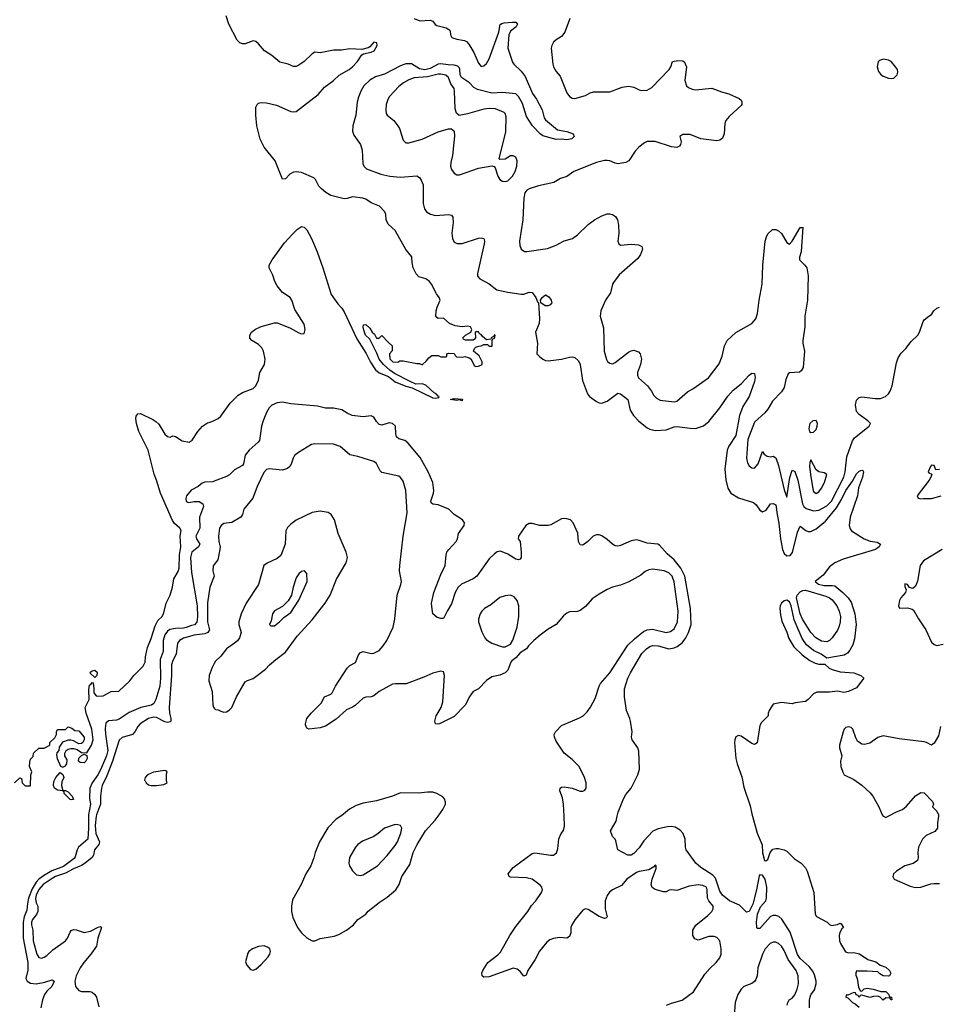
# Model space of a CAD drawing. Header units: inches. Extents: x 1603819 to 1745079, y 385938 to 533966.
# Tile 365 of 561: x 1668548 to 1675408, y 458597 to 465942. Entities that reach past the tile are written whole.
import ezdxf

# ---------------------------------------------------------------- set-up
doc = ezdxf.new("R2010")
doc.units = ezdxf.units.IN
doc.header["$MEASUREMENT"] = 0
for name, color, linetype in [('B6465', 7, 'Continuous'), ('B6466', 7, 'Continuous'), ('B6475', 7, 'Continuous'), ('B6476', 7, 'Continuous')]:
    doc.layers.add(name, color=color, linetype=linetype)

msp = doc.modelspace()

# ---------------------------------------------------------------- linework, layer by layer
at = {"layer": 'B6465', "color": 5}
for points, elevation in [([(1669062, 460000), (1669062.7, 459910), (1669056.1, 459830), (1668987.8, 459770), (1668977, 459750), (1668962.8, 459697.2), (1668954.4, 459685.6), (1668874.7, 459625.3), (1668787.7, 459592.3), (1668724.9, 459555.1), (1668690.8, 459530), (1668671.8, 459508.2), (1668641.4, 459458.6), (1668614.7, 459390), (1668605.8, 459350), (1668601.7, 459298.3), (1668582.2, 459250), (1668573.7, 459210), (1668574.3, 459090), (1668609.8, 458910), (1668608.2, 458851.8), (1668594.5, 458790), (1668603.9, 458770), (1668630, 458755), (1668670, 458750.1), (1668737, 458763), (1668790, 458779.6), (1668806, 458770), (1668789, 458730), (1668750, 458695.6), (1668732.3, 458670), (1668718.3, 458630), (1668707.2, 458570)], 260), ([(1669119.9, 460000), (1669111.7, 459930), (1669116.3, 459870), (1669143.6, 459810), (1669137.5, 459790), (1669107.3, 459750), (1669099, 459710), (1669088.4, 459691.6), (1669037.4, 459650), (1669008.6, 459631.4), (1668950, 459608.8), (1668890, 459574.4), (1668815.6, 459550), (1668790, 459536.5), (1668722.8, 459490), (1668690, 459453.2), (1668670, 459412.2), (1668665.4, 459385.4), (1668670, 459354.9), (1668684.6, 459330), (1668684.3, 459290), (1668673.2, 459266.8), (1668643.1, 459230), (1668635.3, 459210), (1668635.8, 459190), (1668646.6, 459150), (1668648.7, 459071.3), (1668676, 458970), (1668690, 458946.7), (1668710, 458942), (1668730, 458947.7), (1668750, 458961.3), (1668796.1, 459003.9), (1668890, 459070.2), (1668905, 459090), (1668924, 459136), (1668932.9, 459147.1), (1668950, 459154.3), (1668970, 459152.4), (1669030, 459131.6), (1669077, 459143), (1669132.5, 459172.5), (1669150, 459176.5), (1669158.7, 459170), (1669131.9, 459090), (1669120.2, 459030), (1669079.7, 458970), (1669027.6, 458910), (1669000.6, 458870), (1668970.3, 458810.3), (1668960.2, 458770), (1668965.7, 458730), (1668990, 458700.4), (1669010, 458692.2), (1669072.4, 458692.4), (1669090, 458687.3), (1669110, 458671), (1669120.7, 458650), (1669138, 458578)], 280)]:
    msp.add_lwpolyline(points, dxfattribs=dict(at, elevation=elevation))
at = {"layer": 'B6466', "color": 5}
for points, elevation in [([(1668510, 460248), (1668550, 460286), (1668562, 460282), (1668566, 460250), (1668590, 460226), (1668630, 460226), (1668632, 460310), (1668638, 460330), (1668622, 460370), (1668623.6, 460403.6), (1668630, 460426), (1668650, 460446), (1668652, 460470), (1668690, 460508), (1668731.1, 460508.9), (1668774, 460530), (1668774, 460550), (1668810, 460586), (1668822, 460610), (1668822, 460630), (1668830, 460646), (1668890, 460648), (1668910, 460666), (1668936.4, 460656.4), (1668960.4, 460640.4), (1668990, 460638), (1669029.3, 460589.3), (1669029.3, 460570), (1669019.5, 460550), (1669010, 460542.4), (1668990, 460539.3), (1668950, 460563), (1668930, 460566.4), (1668910, 460566.4), (1668866.8, 460553.2), (1668843.7, 460516.3), (1668841.2, 460490), (1668826.6, 460473.4), (1668822.5, 460457.5), (1668827, 460430), (1668852.7, 460372.7), (1668870, 460366), (1668890, 460376), (1668900.5, 460390), (1668901.6, 460421.6), (1668885.5, 460450), (1668884, 460470), (1668894, 460490), (1668910, 460499.6), (1668930, 460505.1), (1668950, 460504.5), (1668976.6, 460496.6), (1669010, 460475.1), (1669050, 460473.2), (1669083.6, 460530), (1669095.5, 460570), (1669086.2, 460650), (1669043.6, 460770), (1669035.5, 460810), (1669066, 460870), (1669063, 460943), (1669070, 460979), (1669078, 460982), (1669090, 460998), (1669095.3, 460995.3), (1669102, 460950), (1669100.4, 460920.4), (1669118, 460898), (1669130, 460895.3), (1669170, 460899), (1669230, 460929.3), (1669287.1, 460932.9), (1669370, 461009), (1669398.8, 461050), (1669470, 461119.3), (1669485.5, 461150), (1669486, 461190), (1669501.8, 461258.2), (1669530, 461325.6), (1669558.4, 461421.6), (1669579.5, 461460.5), (1669610.6, 461490), (1669623.4, 461516.6), (1669642, 461590), (1669670.6, 461650), (1669687.7, 461710), (1669698.4, 461770), (1669730, 461826.6), (1669736.9, 461850), (1669741.2, 461950), (1669750.1, 462010), (1669745.5, 462090), (1669751.9, 462131.9), (1669742.6, 462150), (1669703.5, 462183.5), (1669687.4, 462207.4), (1669599.7, 462410), (1669570, 462508), (1669551.9, 462551.9), (1669505.8, 462730), (1669436.3, 462870), (1669419.3, 462930), (1669414, 462966), (1669416.4, 462983.6), (1669430, 463002.7), (1669450, 463004.5), (1669540.3, 462960.3), (1669564.9, 462944.9), (1669585.2, 462925.2), (1669630, 462849.5), (1669650, 462834), (1669670, 462828.7), (1669690, 462839), (1669710, 462832.7), (1669761.2, 462801.2), (1669812, 462790), (1669834.8, 462805.2), (1669878, 462870), (1669911.3, 462910), (1669950, 462934), (1669970, 462939), (1670000, 462953)], 240), ([(1670000, 462499), (1669990, 462495.1), (1669930, 462492), (1669910, 462483.5), (1669880.4, 462459.6), (1669826.5, 462433.5), (1669793.7, 462390), (1669788.8, 462370), (1669790, 462348), (1669810, 462340.3), (1669850, 462349.1), (1669886.8, 462346.8), (1669914.4, 462330), (1669919.6, 462310), (1669888.9, 462230), (1669891.4, 462150), (1669862.2, 462090), (1669867.7, 462070), (1669891.6, 462030), (1669881.1, 462010), (1669832.4, 461970), (1669821.3, 461930), (1669830, 461819.1), (1669871.8, 461570), (1669873.7, 461486.3), (1669870, 461446.6), (1669852.5, 461427.5), (1669830, 461423.4), (1669790, 461406.9), (1669770, 461402.2), (1669710, 461400.9), (1669667.8, 461392.2), (1669650, 461380.6), (1669630, 461352.9), (1669617.5, 461310), (1669618.3, 461230), (1669597.4, 461170), (1669598.1, 461030), (1669594.1, 460970), (1669564.4, 460870), (1669550, 460840.8), (1669531.3, 460828.7), (1669453.1, 460810), (1669365.1, 460774.9), (1669290, 460722.9), (1669270, 460716.5), (1669210, 460712.7), (1669190, 460694.7), (1669185.3, 460654.7), (1669187.4, 460612.6), (1669205.8, 460490), (1669195.4, 460450), (1669150, 460346.3), (1669130.9, 460310), (1669088.3, 460250), (1669072, 460210), (1669067.8, 460132.2), (1669076.1, 460090), (1669061.9, 460010), (1669062, 460000)], 260), ([(1670000, 461877.7), (1669992.5, 461867.5), (1669990.2, 461830), (1669999.7, 461790), (1669965.7, 461710), (1669949.1, 461590.9), (1669949.7, 461450), (1669964.2, 461390), (1669950.6, 461370), (1669930, 461360.9), (1669850, 461350.3), (1669770, 461327.4), (1669740.2, 461310), (1669725.3, 461290), (1669715, 461210), (1669690, 461161.7), (1669681.4, 461130), (1669680.1, 461050), (1669662.9, 460810), (1669664.6, 460770), (1669675.8, 460730), (1669675.9, 460710), (1669670, 460703.9), (1669650, 460699), (1669630, 460704.8), (1669570, 460736.9), (1669550, 460739.9), (1669510.3, 460730), (1669447.5, 460690), (1669429.4, 460670), (1669408.4, 460630), (1669389.1, 460610.9), (1669312.9, 460587.1), (1669290, 460567.4), (1669241.5, 460410), (1669198.7, 460301.3), (1669162.6, 460230), (1669157.8, 460210), (1669150.6, 460150), (1669150.8, 460090), (1669121.1, 460010), (1669119.9, 460000)], 280), ([(1670000, 461138.4), (1669983.8, 461110), (1669962.6, 461050), (1669958.6, 461010), (1669983.2, 460930), (1669988.2, 460830), (1669993, 460813), (1670000, 460806.5)], 320)]:
    msp.add_lwpolyline(points, dxfattribs=dict(at, elevation=elevation))
for points, elevation in [([(1669110, 461088), (1669090, 461082), (1669072, 461070), (1669110, 461034), (1669127.3, 461052.7), (1669128, 461070)], 240), ([(1669030, 460398), (1669000.4, 460400.4), (1668988, 460410), (1668990, 460432), (1669010, 460452), (1669030, 460462), (1669050, 460454), (1669051.3, 460430), (1669042, 460410)], 240), ([(1668870.8, 460190.8), (1668889.2, 460190.8), (1668910, 460182), (1668939.1, 460150), (1668950, 460126), (1668938, 460122), (1668925.8, 460125.8), (1668879, 460170), (1668879, 460179), (1668869.2, 460189.2), (1668830, 460194), (1668807, 460210), (1668801.6, 460230), (1668802, 460258), (1668817.6, 460290), (1668850, 460326), (1668870, 460311.3), (1668877.1, 460290), (1668862.5, 460257.5), (1668859.5, 460230)], 240), ([(1669630, 460342), (1669547.7, 460327.7), (1669502.4, 460310), (1669484.9, 460290), (1669480.4, 460270), (1669483.4, 460263.4), (1669490.6, 460250), (1669510, 460234.9), (1669530, 460228.7), (1669570, 460228.7), (1669623.2, 460236.8), (1669648, 460250), (1669644, 460264), (1669644, 460316), (1669648, 460330), (1669638, 460338)], 320)]:
    msp.add_lwpolyline(points, close=True, dxfattribs=dict(at, elevation=elevation))
at = {"layer": 'B6475', "color": 5}
for points, elevation in [([(1670943.7, 460000), (1670910, 459977.6), (1670847, 459913), (1670785.7, 459810), (1670752.4, 459730), (1670743.1, 459690), (1670719.5, 459630), (1670683.8, 459570), (1670648.7, 459491.3), (1670583.1, 459376.9), (1670575.3, 459330), (1670576.4, 459290), (1670584.7, 459244.7), (1670619.5, 459170), (1670649.3, 459129.3), (1670690, 459093.6), (1670730, 459071.5), (1670750, 459071.7), (1670790, 459087), (1670895.1, 459104.9), (1670930, 459118.7), (1670987, 459150), (1671038.4, 459190), (1671071.1, 459228.9), (1671130, 459270.4), (1671148.8, 459291.2), (1671230, 459356), (1671290, 459395.6), (1671353.5, 459450), (1671378.8, 459490), (1671399.8, 459550), (1671459, 459641), (1671484.1, 459730), (1671513.5, 459790), (1671574.4, 459890), (1671647.4, 459970), (1671669, 460000)], 320), ([(1673374, 458590), (1673410, 458604.9), (1673490, 458627.2), (1673575.6, 458690), (1673658.2, 458821.8), (1673695.4, 458864.6), (1673744.7, 458910), (1673770, 458943), (1673781.1, 458970), (1673782.3, 459010), (1673770.9, 459070), (1673750, 459095.5), (1673730, 459103.8), (1673690, 459103.8), (1673610, 459076.4), (1673584.2, 459084.2), (1673570.8, 459110.8), (1673569.8, 459150), (1673591.8, 459188.2), (1673681.3, 459258.7), (1673710.9, 459290), (1673720.7, 459310), (1673720.3, 459330), (1673688.7, 459368.7), (1673679.4, 459390), (1673677.7, 459450), (1673670.6, 459470.6), (1673644.4, 459484.4), (1673609.1, 459489.1), (1673541.4, 459478.6), (1673450, 459447.1), (1673410, 459449.8), (1673392.5, 459447.5), (1673370, 459436.9), (1673350, 459436), (1673290, 459453.7), (1673267.2, 459467.2), (1673258.7, 459490), (1673266, 459530), (1673295.6, 459610), (1673295.3, 459630), (1673290, 459634), (1673278.7, 459621.3), (1673240.4, 459599.6), (1673170, 459588.3), (1673150, 459579.9), (1673077.2, 459530), (1673036.8, 459483.2), (1672970, 459451.9), (1672947.5, 459432.5), (1672930, 459409.8), (1672915.9, 459370), (1672914.7, 459310), (1672930.2, 459250), (1672920, 459240), (1672910, 459236.8), (1672870, 459251.3), (1672790, 459303.8), (1672770, 459308.5), (1672750, 459299.7), (1672692.7, 459230), (1672668, 459190), (1672659.6, 459170), (1672659.1, 459130), (1672650, 459103.6), (1672630, 459089.8), (1672574.7, 459094.7), (1672530, 459087.8), (1672503, 459077), (1672480, 459060), (1672425.5, 458994.5), (1672394.7, 458930), (1672338.9, 458850), (1672325.8, 458814.2), (1672310, 458807), (1672281, 458841), (1672258.4, 458858.4), (1672230, 458865.7), (1672050, 458801), (1672010, 458799), (1671999, 458810), (1671995.3, 458830), (1672002, 458850), (1672039.3, 458910), (1672115.2, 458964.8), (1672134.5, 458985.5), (1672203.9, 459110), (1672250, 459178), (1672338.8, 459290), (1672366.9, 459333.1), (1672399.8, 459370), (1672439.7, 459430), (1672448.2, 459450), (1672444.2, 459470), (1672430, 459485.6), (1672370, 459529.8), (1672330, 459539.3), (1672210, 459546.3), (1672199, 459550), (1672192, 459570), (1672230, 459618.3), (1672370, 459723), (1672390, 459726), (1672510, 459708.8), (1672530, 459710.5), (1672553, 459727), (1672563.6, 459756.4), (1672570, 459831), (1672587.8, 459870), (1672606, 459894), (1672613.6, 459926.4), (1672609.6, 460000)], 280), ([(1674440.9, 458570), (1674439.6, 458630), (1674444, 458650), (1674450, 458666.8), (1674476.3, 458703.7), (1674489, 458750), (1674489.1, 458770), (1674477.1, 458817.1), (1674464.9, 458844.9), (1674438.4, 458878.4), (1674370, 458939.7), (1674350, 458969.7), (1674296.3, 459136.3), (1674232.7, 459232.7), (1674211.5, 459251.5), (1674190, 459258.7), (1674170, 459259.7), (1674148.8, 459251.2), (1674070, 459163.7), (1674050, 459162), (1674046.6, 459170), (1674043.6, 459210), (1674053, 459270), (1674075.1, 459324.9), (1674113.2, 459370), (1674118.4, 459390), (1674122.8, 459470), (1674110, 459531.5), (1674090, 459561.4), (1674070, 459563.6), (1674064.2, 459555.8), (1674045.2, 459450), (1674016.4, 459343.6), (1673990, 459289.3), (1673970, 459283.7), (1673916.9, 459336.9), (1673843.5, 459370), (1673790, 459411.1), (1673770, 459441.3), (1673739, 459539), (1673719.5, 459559.5), (1673630, 459618.7), (1673591.1, 459651.1), (1673519.6, 459750), (1673514.3, 459770), (1673512.2, 459827.8), (1673498.7, 459870), (1673475.7, 459895.7), (1673437.8, 459917.8), (1673410, 459923.5), (1673379.9, 459920.1), (1673310, 459906.6), (1673270.2, 459889.8), (1673204.5, 459815.5), (1673170, 459763.7), (1673130, 459722.7), (1673110, 459709.3), (1673086, 459710), (1673009.3, 459749.3), (1672995.5, 459815.5), (1672989.3, 459830), (1672969.4, 459850), (1672955.1, 459890), (1672997.6, 459962.4), (1673005.7, 460000)], 260), ([(1674014.9, 460000), (1674050, 459874.8), (1674086.1, 459786.1), (1674090, 459726), (1674105.4, 459670), (1674113.8, 459666.2), (1674130, 459676.3), (1674147.6, 459730), (1674166, 459754), (1674190, 459760.4), (1674210, 459759.5), (1674250, 459750.4), (1674270, 459739.1), (1674324.9, 459684.9), (1674378, 459650), (1674410, 459614), (1674422.4, 459590), (1674472.4, 459430), (1674482, 459270), (1674491.6, 459251.6), (1674570.9, 459210.9), (1674590, 459192), (1674605.4, 459185.4), (1674650, 459192), (1674670, 459202), (1674676.9, 459196.9), (1674694, 459170), (1674681, 459159), (1674667.1, 459132.9), (1674662, 459110), (1674664.9, 459070), (1674670.6, 459050), (1674708.1, 458988.1), (1674730, 458982), (1674770, 458984.4), (1674812.4, 458972.4), (1674876, 458930), (1674934.2, 458914.2), (1674967.9, 458887.9), (1675010, 458874.8), (1675036.3, 458850), (1675046.8, 458830), (1675036, 458810), (1675030, 458807.8), (1674989.7, 458809.7), (1674964.4, 458824.4), (1674950, 458839.3), (1674870, 458844.5), (1674803.1, 458843.1), (1674792.7, 458847.3), (1674785.4, 458834.6), (1674785.4, 458814.6), (1674796, 458790), (1674804.7, 458724.7), (1674818, 458698), (1674830, 458694), (1674848.4, 458711.6), (1674870, 458718), (1674914, 458710), (1674971.6, 458691.6), (1675010, 458691.3), (1675032, 458670), (1675034, 458654), (1675052, 458650), (1675054, 458630), (1675046, 458630), (1675042, 458642), (1675010, 458646), (1674988.4, 458628.4), (1674966, 458650), (1674950, 458658), (1674916.4, 458656.4), (1674890, 458648.7), (1674830, 458666), (1674818, 458662), (1674810, 458648), (1674802, 458662), (1674787.3, 458667.3), (1674782, 458682), (1674770, 458686), (1674726, 458666), (1674714, 458666), (1674712, 458650), (1674725.8, 458645.8), (1674761, 458610), (1674780.7, 458600.7), (1674810, 458576)], 260), ([(1674992, 460000), (1675010, 459990.8), (1675027.7, 460000)], 280), ([(1675401.3, 460000), (1675394, 459950), (1675394.8, 459910), (1675374.9, 459885.1), (1675310, 459855.1), (1675283, 459830), (1675254, 459770), (1675247.3, 459730), (1675250.8, 459690), (1675246, 459670), (1675212.7, 459647.3), (1675150, 459629.2), (1675090, 459589.2), (1675066.8, 459570), (1675061, 459550), (1675072, 459530), (1675190, 459477.3), (1675230, 459468), (1675270, 459470.7), (1675344.8, 459495.2), (1675370, 459499.1), (1675410, 459499.3)], 280), ([(1674273.3, 458590), (1674278, 458610), (1674289.6, 458630), (1674310, 458643.7), (1674330, 458667), (1674349.1, 458710), (1674358.6, 458750), (1674355.9, 458810), (1674339.4, 458850), (1674280.3, 458930), (1674250, 458998.2), (1674230, 459029.8), (1674210, 459049.8), (1674190, 459060.5), (1674170, 459061.1), (1674147, 459050), (1674109.2, 459010), (1674089, 458970), (1674053.6, 458870), (1674049.1, 458810), (1674039, 458781), (1674030, 458768), (1674010, 458752.6), (1673950, 458730.7), (1673929.4, 458710), (1673905.6, 458670), (1673884.5, 458610), (1673878, 458510)], 280)]:
    msp.add_lwpolyline(points, dxfattribs=dict(at, elevation=elevation))
for points, elevation in [([(1671350, 459937.8), (1671270.6, 459910), (1671223.1, 459870), (1671190, 459849.7), (1671104.9, 459815.1), (1671070.5, 459790), (1671054, 459770), (1671008.1, 459691.9), (1671004.2, 459650), (1671008.8, 459630), (1671032, 459592), (1671062, 459562), (1671090, 459557.4), (1671110, 459562.7), (1671216.4, 459630), (1671290, 459707.9), (1671350, 459782.7), (1671367.8, 459810), (1671392.5, 459872.5), (1671398.3, 459910), (1671389.7, 459929.7), (1671370, 459936.8)], 340), ([(1670373, 459033), (1670330, 459027.3), (1670284.9, 459010), (1670258.4, 458990), (1670250, 458978), (1670234, 458914), (1670242.8, 458890), (1670270, 458856), (1670290, 458851), (1670310, 458858.8), (1670350, 458894.8), (1670401.2, 458950), (1670414, 458970), (1670419, 458990), (1670413.2, 459010), (1670400.9, 459020.9)], 320)]:
    msp.add_lwpolyline(points, close=True, dxfattribs=dict(at, elevation=elevation))
at = {"layer": 'B6476', "color": 5}
for points, elevation in [([(1670000, 462953), (1670030, 462967), (1670050, 462983.7), (1670119.6, 463080.4), (1670178.9, 463141.1), (1670210, 463160.7), (1670290, 463191.5), (1670310.2, 463210), (1670330, 463254), (1670340.2, 463310), (1670373.4, 463370), (1670378.6, 463410), (1670366.2, 463470), (1670353.5, 463493.5), (1670330, 463518.9), (1670279.3, 463550), (1670265.7, 463565.7), (1670265.5, 463590), (1670277.7, 463610), (1670306.7, 463633.3), (1670350, 463653.6), (1670450, 463681.7), (1670470, 463680.5), (1670563.9, 463643.9), (1670630, 463605.1), (1670650, 463598), (1670670, 463602), (1670678, 463630), (1670670.4, 463670.4), (1670599.8, 463779.8), (1670578.8, 463850), (1670566.8, 463870), (1670510, 463908.2), (1670470, 463957.1), (1670451.6, 463990), (1670436.7, 464036.7), (1670408.2, 464090), (1670410.3, 464110), (1670432.9, 464150), (1670523, 464277), (1670580.8, 464339.2), (1670621.2, 464378.8), (1670650, 464399.6), (1670670, 464395.1), (1670690, 464374.2), (1670725.9, 464310), (1670767.7, 464210), (1670810.8, 464090.8), (1670872.9, 463892.9), (1670921.3, 463821.3), (1670951.2, 463791.2), (1670970, 463763.5), (1671062.5, 463562.5), (1671133.2, 463453.2), (1671166.3, 463386.3), (1671202.4, 463330), (1671230, 463306.9), (1671300.5, 463280.5), (1671350, 463241.7), (1671429, 463209), (1671476, 463196), (1671630, 463121.8), (1671650, 463118.9), (1671676, 463124), (1671678, 463130), (1671670, 463132.7), (1671655.8, 463150), (1671639.6, 463159.6), (1671577, 463217), (1671550, 463224.7), (1671503.6, 463223.6), (1671462.3, 463242.3), (1671344, 463304), (1671308.3, 463328.3), (1671261.3, 463370), (1671230, 463410.6), (1671213.5, 463453.5), (1671159.4, 463559.4), (1671127.9, 463590), (1671114.8, 463625.2), (1671111.3, 463648.7), (1671114, 463666), (1671130, 463668), (1671160.4, 463640.4), (1671178, 463610), (1671195.3, 463595.3), (1671210, 463566), (1671230, 463566), (1671250, 463586), (1671296.4, 463536.4), (1671328, 463510), (1671327.3, 463472.7), (1671308, 463450), (1671308.4, 463411.6), (1671331.1, 463388.9), (1671370, 463388), (1671383.6, 463396.4), (1671410, 463398), (1671510, 463378), (1671530, 463378), (1671550, 463368), (1671583.6, 463396.4), (1671599.6, 463420.4), (1671623.6, 463436.4), (1671670, 463438), (1671690, 463428), (1671730, 463426), (1671734, 463430), (1671734, 463450), (1671750, 463455.3), (1671790, 463452.3), (1671796.4, 463436.4), (1671808, 463428), (1671850, 463424), (1671870, 463429), (1671900.2, 463420.2), (1671912.5, 463412.5), (1671940.2, 463360.2), (1671950, 463355.3), (1671970, 463357.2), (1671998, 463370), (1671997.3, 463390), (1671975.3, 463435.3), (1671934, 463470), (1671942, 463490), (1671950, 463498), (1671972.7, 463507.3), (1671991.6, 463508.4), (1672010, 463518), (1672038, 463518), (1672050, 463506), (1672072.7, 463507.3), (1672074, 463550), (1672078, 463562), (1672090, 463566), (1672092.7, 463572.7), (1672094, 463590), (1672090, 463592), (1672082, 463578), (1672066, 463570), (1672062, 463558), (1672030, 463554), (1671999.6, 463579.6), (1671990, 463594), (1671978, 463598), (1671970, 463614), (1671950, 463614), (1671946, 463610), (1671948, 463570), (1671940.4, 463559.6), (1671930, 463552), (1671872.7, 463552.7), (1671858, 463558), (1671854, 463570), (1671874, 463590), (1671914, 463610), (1671922, 463630), (1671911, 463651), (1671890, 463654.8), (1671849.5, 463650.5), (1671798, 463658), (1671755.3, 463675.3), (1671710, 463715.5), (1671670, 463712), (1671659.6, 463719.6), (1671651.6, 463731.6), (1671656.3, 463770), (1671661.6, 463798.4), (1671684.7, 463850), (1671678, 463870), (1671656.8, 463896.8), (1671620.7, 463970), (1671604.9, 463990), (1671577.3, 464010), (1671524.9, 464024.9), (1671505.7, 464045.7), (1671483.6, 464090), (1671475.8, 464130), (1671473.7, 464173.7), (1671428.9, 464228.9), (1671350.2, 464370), (1671296, 464416), (1671282.6, 464450), (1671280.5, 464490), (1671273.4, 464510), (1671231.5, 464551.5), (1671170, 464576.5), (1671130, 464603.2), (1671108.3, 464611.7), (1671030, 464621.3), (1670990, 464608.5), (1670970, 464607), (1670870, 464631.3), (1670832.1, 464652.1), (1670799.4, 464679.4), (1670781, 464701), (1670754, 464750), (1670741.3, 464761.3), (1670650, 464801.3), (1670610, 464807.7), (1670590, 464804), (1670564.2, 464790), (1670530, 464754.4), (1670510, 464753.4), (1670454, 464890), (1670373.2, 464990), (1670341, 465050), (1670318.2, 465150), (1670310.1, 465230), (1670310.2, 465289.8), (1670318.7, 465310), (1670330, 465319.7), (1670350, 465325.4), (1670390, 465321.5), (1670463.5, 465303.5), (1670570, 465257.6), (1670590, 465254), (1670610, 465258.4), (1670775.5, 465384.5), (1670821.3, 465438.7), (1670890, 465488.2), (1670932, 465528), (1671005.5, 465570), (1671030, 465589.7), (1671068, 465630), (1671100.3, 465679.7), (1671112.1, 465687.9), (1671170, 465699), (1671192, 465710), (1671214, 465750), (1671211.3, 465770), (1671190, 465774), (1671160.2, 465739.8), (1671147.9, 465732.1), (1671101.2, 465718.8), (1671010, 465723.7), (1670950, 465715.6), (1670890, 465713.8), (1670790, 465695.8), (1670750, 465699.5), (1670730, 465688.7), (1670670.5, 465629.5), (1670630, 465602), (1670610, 465594), (1670590, 465593.8), (1670550, 465610.3), (1670490, 465624.6), (1670430, 465676), (1670373.4, 465710), (1670330, 465763), (1670310, 465780.5), (1670290, 465784.9), (1670230, 465763), (1670210, 465762.4), (1670190, 465768.5), (1670170, 465788.4), (1670109.4, 465910), (1670089.2, 465970.8)], 240), ([(1671491.3, 465951.3), (1671533.9, 465933.9), (1671610, 465937.6), (1671630, 465930.6), (1671647.2, 465907.2), (1671659.5, 465899.5), (1671730, 465880.3), (1671750.7, 465870), (1671758.5, 465858.5), (1671762.6, 465830), (1671772.7, 465810), (1671810, 465796), (1671866.6, 465786.6), (1671880.3, 465780.3), (1671899, 465759), (1671936.6, 465696.6), (1671970, 465617.1), (1671990, 465592), (1672010, 465597.3), (1672030, 465614.3), (1672049.8, 465650), (1672122, 465850), (1672133.7, 465906.3), (1672145.6, 465914.4), (1672162.2, 465917.8), (1672223.8, 465923.8), (1672250, 465922.8), (1672262.8, 465910), (1672250.7, 465890), (1672210, 465856.2), (1672197.7, 465830), (1672190.3, 465730), (1672225.1, 465625.1), (1672233.4, 465610), (1672290, 465557.4), (1672319.4, 465519.4), (1672372.5, 465392.5), (1672402.4, 465350), (1672446.4, 465270), (1672460.4, 465210), (1672470, 465194), (1672561.3, 465121.3), (1672630, 465108.9), (1672676.3, 465090), (1672684, 465070), (1672666.6, 465053.4), (1672630, 465046.6), (1672590, 465051.2), (1672550, 465048), (1672450, 465075.1), (1672430, 465089.5), (1672373.6, 465150), (1672330, 465220.7), (1672298.2, 465318.2), (1672269, 465369), (1672250, 465388.3), (1672150, 465398.9), (1672070, 465395), (1671962.2, 465422.2), (1671937.3, 465437.3), (1671904.3, 465470), (1671843.5, 465510), (1671833.7, 465530), (1671832.3, 465572.3), (1671826.7, 465586.7), (1671816.2, 465596.2), (1671790, 465604), (1671745.2, 465605.2), (1671690, 465613.8), (1671670, 465609.6), (1671610, 465578.7), (1671570, 465568.5), (1671530, 465575.7), (1671470, 465612.8), (1671427.7, 465612.3), (1671390, 465598), (1671270, 465536.9), (1671203.3, 465516.7), (1671159.6, 465490), (1671116.5, 465450), (1671094.2, 465410), (1671076.4, 465363.6), (1671066.8, 465326.8), (1671054.9, 465230), (1671033.8, 465150), (1671030.3, 465110), (1671041.8, 465081.8), (1671091.7, 465010), (1671102.6, 464970), (1671108.8, 464868.8), (1671116.3, 464850), (1671134.8, 464830), (1671242.8, 464790), (1671310, 464775.6), (1671390, 464768.2), (1671510, 464776.5), (1671530, 464765.5), (1671543.9, 464743.9), (1671556.9, 464710), (1671559.2, 464570), (1671569.2, 464530), (1671582.6, 464510), (1671611.8, 464491.8), (1671650, 464480.7), (1671748.8, 464488.8), (1671770, 464483), (1671780.4, 464470), (1671781.7, 464430), (1671772.6, 464350), (1671777, 464310), (1671790, 464282), (1671811.9, 464271.9), (1671850, 464271.6), (1671970, 464312.7), (1671990, 464314.9), (1672010.3, 464310.3), (1672016.5, 464290), (1672014, 464270), (1671963.1, 464050), (1671964.4, 464030), (1671982, 464010), (1672051.2, 463971.2), (1672107.7, 463927.7), (1672188.7, 463908.7), (1672290, 463895), (1672310, 463895.5), (1672350, 463910.2), (1672370, 463906.5), (1672377.8, 463897.8), (1672397.6, 463870), (1672410, 463837.3), (1672418.8, 463830), (1672425.9, 463714.1), (1672423.4, 463676.6), (1672397, 463610), (1672411.7, 463530), (1672404.9, 463450), (1672425.5, 463430), (1672450, 463409.1), (1672470, 463399.6), (1672490, 463397.6), (1672590, 463410.9), (1672650, 463424.5), (1672670, 463426.7), (1672690, 463422.6), (1672716.3, 463396.3), (1672729.5, 463369.5), (1672747.2, 463250), (1672785.2, 463150), (1672798.5, 463130), (1672850, 463092.9), (1672870, 463084.1), (1672890, 463081.6), (1672930, 463096), (1673010, 463156.4), (1673030, 463150.4), (1673084.4, 463110), (1673102.3, 463030), (1673128.3, 462990), (1673164.7, 462950), (1673230, 462898.5), (1673250, 462888.5), (1673290, 462878.5), (1673370, 462882.3), (1673430, 462904.9), (1673450, 462907.2), (1673550, 462894.3), (1673590, 462893.4), (1673650, 462913.4), (1673690, 462943.8), (1673772.2, 463047.8), (1673830, 463134.4), (1673870, 463178), (1673930, 463226.4), (1673990, 463290.6), (1674010, 463304.9), (1674030, 463302), (1674034, 463274), (1674030, 463244), (1673990.2, 463130), (1673943.1, 463056.9), (1673918, 462990), (1673890, 462841.3), (1673839.1, 462760.9), (1673826.3, 462730), (1673808.2, 462590), (1673815.5, 462510), (1673830, 462447.3), (1673852.2, 462410), (1673910, 462376.1), (1674021.6, 462341.6), (1674043, 462323), (1674070, 462283), (1674090, 462270.6), (1674115.8, 462284.2), (1674150, 462330.6), (1674170, 462333.4), (1674190, 462322.8), (1674199, 462250), (1674212.5, 462187.5), (1674223.1, 462070), (1674239.4, 461990), (1674250, 461960.6), (1674270, 461942.6), (1674295.5, 461944.5), (1674313.6, 461966.4), (1674350, 462119.3), (1674370, 462163.8), (1674411.5, 462131.5), (1674430, 462124.1), (1674450, 462125), (1674490, 462142.9), (1674559.8, 462200.2), (1674640.5, 462299.5), (1674678.3, 462361.7), (1674710, 462430.2), (1674759.7, 462500.3), (1674790, 462555.5), (1674810, 462573), (1674830, 462580.7), (1674838, 462578), (1674842.8, 462570), (1674835.3, 462530), (1674806.7, 462450), (1674797.1, 462390), (1674743.1, 462230), (1674735.3, 462170), (1674743.8, 462143.8), (1674753.4, 462130), (1674846.8, 462070), (1674892.1, 462052.1), (1674944.1, 462044.1), (1674970.8, 462030), (1674958.8, 462010), (1674931.2, 461988.8), (1674690, 461917.3), (1674628.6, 461891.4), (1674590, 461861.6), (1674540.9, 461799.1), (1674481.7, 461750), (1674508, 461730), (1674550, 461721.7), (1674610, 461722.2), (1674630, 461718), (1674688.8, 461670), (1674728.5, 461628.5), (1674750, 461596.1), (1674778.4, 461510), (1674787.5, 461430), (1674776.9, 461323.1), (1674762.3, 461277.7), (1674741.8, 461238.2), (1674724, 461216), (1674698.7, 461201.3), (1674570, 461179.3), (1674528.1, 461210), (1674470, 461237.3), (1674418.6, 461278.6), (1674385.9, 461325.9), (1674325.8, 461465.8), (1674303.7, 461570), (1674290, 461598.5), (1674270, 461611.1), (1674250, 461606.6), (1674230, 461589.8), (1674220.6, 461570), (1674218.3, 461550), (1674223.3, 461503.3), (1674234.9, 461454.9), (1674270, 461374.3), (1674284.8, 461324.8), (1674323.9, 461263.9), (1674384.4, 461204.4), (1674442.7, 461162.7), (1674482.3, 461142.3), (1674510, 461134.2), (1674553.4, 461133.4), (1674585.8, 461105.8), (1674610, 461093.4), (1674670, 461076.4), (1674771, 461070), (1674822, 461050), (1674844.7, 461030), (1674790, 460959), (1674730, 460929.4), (1674696.7, 460923.3), (1674650, 460931.8), (1674590, 460925.4), (1674493.7, 460926.3), (1674470, 460914), (1674430.6, 460870), (1674410, 460857), (1674333.2, 460846.8), (1674310, 460839.3), (1674230.9, 460849.1), (1674170, 460835.3), (1674138, 460790), (1674131.3, 460770), (1674131.3, 460750), (1674081.4, 460698.6), (1674070, 460678), (1674050, 460548), (1674030, 460535.3), (1674010, 460542.7), (1673930, 460597), (1673910, 460602.9), (1673890, 460591.8), (1673882, 460570), (1673880.7, 460550), (1673890.2, 460430), (1673899.3, 460390), (1673934.3, 460294.3), (1673950, 460216.3), (1673998.7, 460078.7), (1674010, 460017.3), (1674014.9, 460000)], 260), ([(1672652.9, 465950), (1672614.6, 465850), (1672590, 465816.9), (1672550, 465793), (1672530, 465773.6), (1672516.9, 465750), (1672512.6, 465730), (1672524.7, 465610), (1672530.2, 465590.2), (1672550, 465556.3), (1672580.2, 465520.2), (1672630, 465396.3), (1672650, 465368.4), (1672670, 465357.1), (1672690, 465354.9), (1672770, 465377.1), (1672804.6, 465395.4), (1672830, 465403.1), (1672950, 465404.9), (1673041.5, 465438.5), (1673090, 465446), (1673130, 465439.3), (1673170, 465419.3), (1673190, 465414.4), (1673230, 465417.6), (1673263.3, 465436.7), (1673392.7, 465570), (1673406.6, 465590), (1673418, 465630), (1673457.3, 465637.3), (1673494.4, 465634.4), (1673506.4, 465626.4), (1673513.7, 465613.7), (1673522.8, 465590), (1673509, 465489), (1673521.3, 465450), (1673536.3, 465436.3), (1673564.2, 465424.2), (1673590, 465419.5), (1673711.7, 465431.7), (1673784.2, 465404.2), (1673838, 465390), (1673914.2, 465354.2), (1673930, 465341), (1673936.3, 465330), (1673935.5, 465310), (1673930, 465301.2), (1673839.9, 465220.1), (1673817.1, 465190), (1673807.9, 465167.9), (1673803.8, 465090), (1673790, 465059.3), (1673770, 465043.6), (1673750, 465039.6), (1673630, 465053.3), (1673550, 465085.6), (1673494.6, 465085.4), (1673474, 465070), (1673481.6, 465030), (1673478, 465010), (1673470, 464999.3), (1673450, 464987.8), (1673410, 464993.3), (1673290, 465034.5), (1673230, 465033), (1673210, 465024.5), (1673167.7, 464990), (1673138.7, 464961.3), (1673091.3, 464888.7), (1673070, 464876.2), (1673010, 464867.6), (1672990, 464871.6), (1672950, 464889.7), (1672930, 464891.1), (1672910, 464891), (1672850, 464878), (1672682, 464810), (1672630, 464772.3), (1672583.5, 464756.5), (1672531.9, 464728.1), (1672418, 464702), (1672350, 464680.9), (1672331, 464670), (1672317.3, 464650), (1672308, 464610), (1672302.4, 464450), (1672276.9, 464290), (1672278.9, 464258.9), (1672290.3, 464230.3), (1672314, 464214), (1672332.4, 464212.4), (1672485.5, 464234.5), (1672550, 464260.3), (1672610, 464292), (1672673.2, 464310), (1672710, 464336.3), (1672790, 464414.9), (1672836, 464450), (1672890, 464478.4), (1672930, 464492.7), (1672950, 464493), (1672970, 464488), (1672993.7, 464473.7), (1673008.2, 464450), (1673015.3, 464410), (1673018.7, 464350), (1673010.6, 464290), (1673017.3, 464270), (1673030, 464259.1), (1673110, 464268.8), (1673163.4, 464263.4), (1673190.4, 464250.4), (1673194.4, 464230), (1673180.3, 464190), (1673158.8, 464161.2), (1673020.6, 464039.4), (1672978.9, 463981.1), (1672971.6, 463968.4), (1672954.8, 463905.2), (1672919.5, 463850), (1672882.6, 463770), (1672878, 463730), (1672904.5, 463644.5), (1672909.3, 463470), (1672926.4, 463406.4), (1672933, 463393), (1672950, 463379.3), (1672970, 463375.8), (1672990, 463383.7), (1673090, 463461.8), (1673110, 463472.3), (1673130, 463475.8), (1673164.5, 463464.5), (1673177.7, 463450), (1673185.8, 463410), (1673179.7, 463370), (1673157.1, 463310), (1673156.9, 463290), (1673164.9, 463270), (1673232.6, 463210), (1673262.4, 463170), (1673279.1, 463139.1), (1673298, 463118), (1673325.1, 463105.1), (1673430, 463090.3), (1673450, 463096.5), (1673530, 463167), (1673570, 463187.4), (1673685.4, 463270), (1673766.1, 463373.9), (1673788.9, 463431.1), (1673805, 463510), (1673826.5, 463550), (1673890, 463609.2), (1674010, 463676.2), (1674040.7, 463710), (1674052.5, 463750), (1674064.4, 463850), (1674088.1, 463970), (1674092.5, 464110), (1674109.8, 464290), (1674118.2, 464321.8), (1674130, 464344.9), (1674163.3, 464376.7), (1674190, 464376.4), (1674210, 464366.4), (1674230, 464348.2), (1674270, 464280.7), (1674290, 464266.8), (1674310, 464290.7), (1674370, 464392.4), (1674389.1, 464390.9), (1674390, 464394), (1674377.6, 464210), (1674366.4, 464170), (1674365.5, 464150), (1674406.4, 464110), (1674419.5, 464090), (1674430.9, 464030.9), (1674424.2, 463850), (1674405, 463730), (1674404.5, 463650), (1674390.8, 463550), (1674390.8, 463530), (1674403.3, 463470), (1674392.3, 463347.7), (1674378.5, 463321.5), (1674366.1, 463313.9), (1674291.8, 463308.2), (1674280.3, 463299.7), (1674262.7, 463257.3), (1674250, 463199.5), (1674230, 463165.1), (1674164.1, 463095.9), (1674130, 463037.2), (1674106.4, 463010), (1674030, 462939.7), (1673980.1, 462810), (1673970.2, 462670.2), (1673977.1, 462637.1), (1673990, 462614.4), (1674010, 462598.9), (1674030, 462596.9), (1674057.7, 462630), (1674090, 462720.7), (1674101.2, 462701.2), (1674125.1, 462685.1), (1674150, 462680.7), (1674170, 462685.5), (1674190, 462672.6), (1674210, 462615.3), (1674250, 462434), (1674270, 462379.1), (1674294.2, 462525.8), (1674310, 462582), (1674330, 462571.3), (1674353.8, 462506.2), (1674387.1, 462330), (1674399, 462310), (1674415.6, 462295.6), (1674470, 462279.3), (1674510, 462283), (1674570, 462316.4), (1674605, 462350), (1674695.6, 462530), (1674705.6, 462570), (1674719.8, 462680.2), (1674760.7, 462799.3), (1674776.9, 462823.1), (1674886, 462910), (1674894.7, 462930), (1674876.3, 462950), (1674810, 462996.2), (1674790, 463019.2), (1674782.2, 463070), (1674790, 463103.2), (1674810, 463122.6), (1674830, 463127.5), (1674930, 463116.1), (1674970, 463115.9), (1675006.6, 463130), (1675029.1, 463150), (1675042, 463170), (1675055.9, 463210), (1675090, 463382.8), (1675101.5, 463418.5), (1675124.6, 463455.4), (1675158.7, 463490), (1675198.5, 463541.5), (1675249.2, 463590), (1675261.2, 463610), (1675288, 463690), (1675296.4, 463703.6), (1675329.1, 463730.9), (1675350, 463742), (1675368, 463770), (1675389.1, 463790.9), (1675410, 463798)], 280), ([(1673005.7, 460000), (1673012.3, 460030), (1673051.9, 460130), (1673070, 460161.1), (1673109.8, 460210), (1673159.1, 460310), (1673171.1, 460350), (1673166.1, 460486.1), (1673158.4, 460510), (1673116, 460570), (1673112.7, 460590), (1673118, 460630), (1673104.7, 460710), (1673100.5, 460730), (1673074.7, 460790), (1673059.7, 460890), (1673060.9, 460950), (1673084.8, 461030), (1673103.7, 461070), (1673190, 461214.9), (1673223.9, 461250), (1673250, 461266.4), (1673270, 461272.8), (1673310, 461270.1), (1673390, 461248.1), (1673430, 461255.4), (1673453.5, 461266.5), (1673490, 461294.1), (1673518.4, 461330), (1673537.8, 461370), (1673556.7, 461430), (1673553.4, 461550), (1673511.3, 461790), (1673481.3, 461850), (1673431.7, 461911.7), (1673378.1, 461958.1), (1673321.7, 462021.7), (1673308.5, 462028.5), (1673230, 462037.2), (1673170, 462057.9), (1673150, 462060.9), (1673110, 462055.2), (1673030, 462018.5), (1673010, 462014.8), (1672990, 462018.3), (1672969.8, 462029.8), (1672930, 462065.1), (1672890, 462092.7), (1672870, 462099.3), (1672850, 462099.3), (1672827.3, 462090), (1672787.3, 462050), (1672750, 462022.7), (1672730, 462025.2), (1672717, 462050), (1672711.1, 462111.1), (1672676.2, 462190), (1672656, 462210), (1672630, 462219.7), (1672610, 462221.7), (1672590, 462217.7), (1672510, 462174.5), (1672490, 462169.6), (1672429.5, 462169.5), (1672370, 462182.7), (1672350, 462182.7), (1672324.9, 462170), (1672268.4, 462090), (1672266.8, 462070), (1672280.7, 462050), (1672290.4, 461970), (1672290.4, 461929.6), (1672282, 461918), (1672270, 461912.3), (1672250, 461918.4), (1672190, 461955.1), (1672136.2, 461976.2), (1672110, 461971.5), (1672090, 461958.3), (1672050, 461919.7), (1671958, 461790), (1671932.2, 461770), (1671845.3, 461730), (1671819.1, 461710), (1671797.2, 461670), (1671770, 461585.2), (1671736.4, 461530), (1671710, 461475.3), (1671690, 461474), (1671662, 461482), (1671630, 461508.7), (1671624.2, 461544.2), (1671621, 461590), (1671636.5, 461670), (1671690, 461802.4), (1671722.8, 461870), (1671729.8, 461950), (1671735.3, 461970), (1671749.1, 461990.9), (1671805.1, 462050), (1671814.8, 462070), (1671821.1, 462110), (1671865.1, 462170), (1671867, 462190), (1671851.3, 462211.3), (1671789, 462250), (1671748.7, 462290), (1671670, 462323.7), (1671630, 462327.6), (1671618.9, 462338.9), (1671614.5, 462350), (1671634.7, 462410), (1671636.9, 462430), (1671631.2, 462490), (1671595.1, 462570), (1671536.2, 462676.2), (1671444.9, 462784.9), (1671422.5, 462802.5), (1671376.6, 462816.6), (1671359.7, 462830), (1671353.6, 462853.6), (1671351.2, 462910), (1671330, 462931), (1671305.7, 462934.3), (1671250, 462918.4), (1671230, 462922.9), (1671210, 462944.5), (1671190, 462976.2), (1671170, 462986.6), (1671110, 462980.4), (1671029.7, 462989.7), (1670990, 463006.6), (1670951.2, 463031.2), (1670890, 463044.7), (1670830, 463045.1), (1670770, 463058.3), (1670570, 463076.9), (1670510, 463087.8), (1670470, 463083.6), (1670430, 463067.3), (1670410, 463047), (1670390, 463012), (1670364.6, 462950), (1670352, 462910), (1670336.1, 462803.9), (1670328, 462790), (1670260.4, 462730), (1670230, 462694.5), (1670218, 462630), (1670210, 462617), (1670150, 462583.5), (1670112.7, 462547.3), (1670090, 462534), (1670000, 462499)], 260), ([(1672609.6, 460000), (1672604.8, 460090), (1672596.4, 460136.4), (1672577, 460190), (1672581.2, 460210), (1672590, 460216.3), (1672610, 460219.3), (1672670, 460208.5), (1672730, 460188.2), (1672750, 460187.3), (1672764.7, 460195.3), (1672774, 460210), (1672773.2, 460250), (1672762.7, 460290), (1672720.7, 460370), (1672670, 460424.2), (1672609.6, 460470), (1672550, 460559), (1672538, 460590), (1672536, 460610), (1672546, 460630), (1672590, 460677.3), (1672725.5, 460734.5), (1672750.8, 460749.2), (1672781.3, 460778.7), (1672806.2, 460813.8), (1672841.2, 460878.8), (1672870.7, 460970), (1672881.2, 460990), (1672950.6, 461070), (1673084.7, 461275.3), (1673135.7, 461324.3), (1673202.3, 461377.7), (1673230, 461391), (1673270, 461395.8), (1673370, 461370.2), (1673402.6, 461377.4), (1673430, 461398), (1673454.7, 461450), (1673460.2, 461530), (1673430, 461749.3), (1673414.8, 461790), (1673390, 461815.5), (1673356, 461830), (1673270, 461842.3), (1673240.8, 461839.2), (1673214, 461826), (1673182.7, 461797.3), (1673091.2, 461748.8), (1673030, 461724), (1672970, 461709.6), (1672930, 461691.8), (1672870, 461656.2), (1672819.4, 461620.6), (1672770, 461564.2), (1672730, 461533.6), (1672710, 461526.6), (1672650, 461525.1), (1672630, 461515.1), (1672605.1, 461494.9), (1672550, 461431.5), (1672490, 461395.6), (1672430.7, 461350), (1672384, 461310), (1672344.7, 461270), (1672330, 461248.7), (1672281, 461219), (1672250, 461182), (1672219.8, 461160.2), (1672210.9, 461149.1), (1672190.8, 461090), (1672171, 461070), (1672130, 461052.3), (1672070, 461039.5), (1672030, 461012), (1671970.5, 460950), (1671930, 460929.6), (1671905.4, 460894.6), (1671870.2, 460829.8), (1671790, 460744.8), (1671678.8, 460690), (1671666.2, 460686.2), (1671650, 460689.4), (1671644.2, 460710), (1671656.3, 460750), (1671692.4, 460810), (1671705.9, 460854.1), (1671716.9, 461050), (1671710, 461077.2), (1671690, 461081.2), (1671630, 461066.6), (1671563.8, 461036.2), (1671432.2, 460987.8), (1671351.5, 460988.5), (1671330, 460984.4), (1671230.2, 460929.8), (1671190, 460898.2), (1671170, 460891.7), (1671130, 460889), (1671110, 460881.4), (1671050, 460826.6), (1671030, 460812.8), (1670986.5, 460793.5), (1670910, 460725.2), (1670830, 460672.1), (1670790, 460658.3), (1670706, 460650), (1670690, 460658), (1670680.9, 460680.9), (1670679.3, 460690), (1670689.8, 460730), (1670721.5, 460770), (1670796.5, 460843.5), (1670822, 460890), (1670869.7, 460910.3), (1670879.8, 460920.2), (1670904.2, 460970), (1670990, 461104.9), (1671010, 461124.2), (1671053.3, 461146.7), (1671075.4, 461204.6), (1671090, 461221.1), (1671110, 461229), (1671170, 461214.7), (1671190, 461215.5), (1671230, 461236), (1671260.5, 461270), (1671288, 461312), (1671333.3, 461410), (1671347, 461473), (1671363.1, 461650), (1671392.3, 461727.7), (1671396.3, 461750), (1671382.4, 461830), (1671383, 461870), (1671407.8, 462090), (1671437.6, 462262.4), (1671429.8, 462430), (1671410, 462499.6), (1671390, 462526.9), (1671376.2, 462536.2), (1671250, 462563.5), (1671237, 462577), (1671210.9, 462630.9), (1671190, 462645.6), (1671070, 462683.5), (1671010, 462696.4), (1670938.6, 462758.6), (1670890, 462776.1), (1670750, 462778.5), (1670725.9, 462774.1), (1670627.4, 462712.6), (1670599.5, 462690), (1670587.7, 462672.3), (1670573.4, 462626.6), (1670563.6, 462610), (1670545.9, 462594.1), (1670510, 462582.7), (1670410, 462592.3), (1670390, 462587.8), (1670370, 462564.5), (1670320, 462460), (1670286.4, 462373.6), (1670219.5, 462290), (1670210.2, 462250), (1670198.7, 462230), (1670130, 462192), (1670070, 462183.5), (1670050.2, 462169.8), (1670038.5, 462150), (1670032.4, 462090), (1670034.7, 462050), (1670043.5, 462010), (1670041.7, 461990), (1670026.4, 461913.6), (1670000, 461877.7)], 280), ([(1675410, 462586), (1675383.1, 462583.1), (1675370, 462615.3), (1675350, 462619), (1675342.8, 462610), (1675326, 462570), (1675330, 462562), (1675352, 462552), (1675346, 462530), (1675333.7, 462506.3), (1675242.8, 462390), (1675250, 462372), (1675270, 462366.8), (1675290, 462371.3), (1675351.1, 462371.1), (1675422, 462390)], 280), ([(1670000, 460806.5), (1670010, 460797.3), (1670030, 460794.8), (1670050, 460782.8), (1670070, 460777.3), (1670090, 460779.1), (1670110, 460790.5), (1670130, 460810.6), (1670164.4, 460890), (1670230, 461002), (1670246.9, 461013.1), (1670290, 461027.9), (1670310, 461041.5), (1670382.2, 461097.8), (1670411.2, 461130), (1670459.2, 461170), (1670530, 461224.7), (1670617, 461343), (1670730, 461465.5), (1670790, 461541.5), (1670826.3, 461590), (1670863.2, 461650), (1670910.7, 461769.3), (1670984, 461890), (1670994.7, 461930), (1670984.2, 461970), (1670925.1, 462110), (1670897.3, 462210), (1670870.8, 462250.8), (1670850, 462265.1), (1670790, 462275.6), (1670730, 462266.2), (1670610, 462208.7), (1670570, 462178.8), (1670545.9, 462154.1), (1670534.3, 462130), (1670527.8, 462030), (1670495.5, 461944.5), (1670470, 461922), (1670393.3, 461886.7), (1670370, 461869.6), (1670330, 461729.4), (1670236.9, 461590), (1670201.2, 461510), (1670182.8, 461450), (1670182.2, 461430), (1670201.3, 461370), (1670187, 461330), (1670172.2, 461307.8), (1670151.8, 461290), (1670092.2, 461250), (1670050, 461194.8), (1670010, 461156), (1670000, 461138.4)], 320), ([(1675430, 461989.6), (1675290, 461905.1), (1675265.7, 461870), (1675246.5, 461753.5), (1675230, 461717.2), (1675210, 461699.3), (1675200.9, 461700.9), (1675185.2, 461705.2), (1675170, 461728), (1675150, 461734), (1675150, 461714), (1675161, 461690), (1675156, 461670), (1675121, 461630), (1675111, 461610), (1675104.7, 461570), (1675112, 461552), (1675170, 461554.8), (1675205.2, 461545.2), (1675216.7, 461536.7), (1675252.3, 461472.3), (1675308.4, 461390), (1675350, 461297.3), (1675370, 461280.4), (1675390, 461274), (1675436.3, 461283.7)], 280), ([(1675418.4, 460670), (1675401.3, 460598.7), (1675370, 460544), (1675350, 460529), (1675314, 460550), (1675295.4, 460555.4), (1675110, 460577.7), (1674990, 460599.6), (1674950, 460587.6), (1674890, 460545.1), (1674850, 460535.1), (1674830, 460537.2), (1674799.3, 460559.3), (1674784.5, 460584.5), (1674764, 460650), (1674750, 460661.2), (1674730, 460666), (1674710, 460661.2), (1674698.8, 460650), (1674690.7, 460630), (1674664.9, 460530), (1674663, 460510), (1674680.5, 460450), (1674670.7, 460410), (1674674, 460370), (1674687.5, 460327.5), (1674698, 460310), (1674770, 460273), (1674830, 460232.4), (1674893.5, 460173.5), (1674912.2, 460150), (1674958, 460070), (1674982.8, 460010), (1674990, 460001), (1674992, 460000)], 280), ([(1671669, 460000), (1671705.1, 460050), (1671723.6, 460090), (1671724.5, 460104.5), (1671718, 460130), (1671705.1, 460145.1), (1671660.9, 460170), (1671630, 460178.7), (1671590, 460179.8), (1671527, 460173), (1671390, 460175.3), (1671330, 460150.8), (1671210, 460115.1), (1671110, 460098.7), (1671059.2, 460080.8), (1671007.7, 460052.3), (1670950, 460004.2), (1670943.7, 460000)], 320), ([(1675027.7, 460000), (1675090, 460032.4), (1675134, 460050), (1675164.8, 460075.2), (1675230, 460151), (1675270, 460176), (1675295.3, 460175.3), (1675358, 460110), (1675364.7, 460090), (1675358, 460070), (1675390, 460038), (1675402.8, 460010), (1675401.3, 460000)], 280)]:
    msp.add_lwpolyline(points, dxfattribs=dict(at, elevation=elevation))
for points, elevation in [([(1674993.2, 465646.8), (1674962.4, 465637.6), (1674953, 465627), (1674945.5, 465590), (1674955.8, 465555.8), (1674970, 465534.8), (1674990, 465522), (1675030, 465506.8), (1675050, 465502.8), (1675070, 465506.8), (1675093.2, 465530), (1675099.3, 465550), (1675096, 465570), (1675082.7, 465590), (1675050, 465629.2), (1675030, 465640.9)], 320), ([(1671670, 465536), (1671590, 465515.3), (1671490.8, 465509.2), (1671450, 465494), (1671410.3, 465470), (1671377, 465443), (1671306.3, 465370), (1671293.5, 465346.5), (1671282.8, 465310), (1671279.1, 465270), (1671283, 465243), (1671289.3, 465229.3), (1671338.7, 465190), (1671370.3, 465150), (1671380.9, 465130), (1671410, 465042.8), (1671430, 465023), (1671450, 465022.4), (1671550, 465051.8), (1671670, 465104.9), (1671747.1, 465127.1), (1671770, 465126.8), (1671790.4, 465110.4), (1671792.8, 465072.8), (1671777.4, 464930), (1671763.4, 464876.6), (1671762.3, 464850), (1671770, 464824), (1671790, 464797.1), (1671810, 464784.9), (1671830, 464785.7), (1671970, 464833.4), (1672071.1, 464851.1), (1672087.1, 464847.1), (1672095.9, 464835.9), (1672116.1, 464776.1), (1672130.8, 464750), (1672150, 464738), (1672170, 464735.5), (1672190, 464740.7), (1672224.9, 464775.1), (1672243.6, 464810), (1672257.4, 464850), (1672259.7, 464890), (1672250, 464915.6), (1672230, 464927.6), (1672210, 464927), (1672170, 464902.7), (1672130, 464898), (1672124, 464904), (1672175.3, 465104.7), (1672176.6, 465216.6), (1672170, 465242), (1672162, 465250), (1672096.6, 465276.6), (1672050, 465280.7), (1672010, 465275), (1671890, 465239.1), (1671826.6, 465226.6), (1671805.8, 465245.8), (1671797.1, 465277.1), (1671792.4, 465410), (1671788.2, 465428.2), (1671764, 465464), (1671748.3, 465510), (1671727.4, 465527.4), (1671690, 465535.3)], 280), ([(1672467.9, 463807.9), (1672436.2, 463830), (1672434.3, 463850), (1672445.4, 463870), (1672470, 463888.7), (1672494.8, 463874.8), (1672512.7, 463850), (1672518, 463830), (1672505.3, 463814.7), (1672490, 463808.7)], 260), ([(1671850, 463098), (1671830, 463106), (1671810, 463101.2), (1671762, 463110), (1671790, 463116.3), (1671850, 463111.8), (1671852.4, 463110)], 240), ([(1674490, 462952.9), (1674464, 462950), (1674442, 462930), (1674439.3, 462920.7), (1674435.5, 462890), (1674441, 462870), (1674450, 462862.8), (1674470, 462864.4), (1674490, 462884.9), (1674497.4, 462910), (1674499.1, 462930)], 320), ([(1674450, 462659.3), (1674442.2, 462637.8), (1674439.7, 462610), (1674449.1, 462530.9), (1674467.3, 462430), (1674470, 462423.2), (1674490, 462408.8), (1674510, 462420.2), (1674530, 462446.9), (1674551.3, 462490), (1674568.9, 462548.9), (1674550, 462561.2), (1674510, 462569.4), (1674490, 462583.7)], 320), ([(1670671.8, 461831.8), (1670650, 461826.6), (1670630, 461807.3), (1670610, 461778), (1670587.2, 461710), (1670577.1, 461650), (1670552.1, 461607.9), (1670510, 461563.7), (1670450, 461533), (1670433, 461510), (1670423, 461457), (1670411.3, 461430), (1670420.7, 461420.7), (1670450, 461421.6), (1670487, 461450), (1670518.2, 461481.8), (1670570, 461519.5), (1670630, 461611), (1670692.1, 461750), (1670689.6, 461809.6)], 340), ([(1674570, 461301.8), (1674530, 461304.9), (1674487.5, 461330), (1674450, 461369.8), (1674387.4, 461470), (1674371, 461510), (1674342.1, 461630), (1674348.1, 461650), (1674370, 461675.1), (1674390, 461684.4), (1674410, 461685.5), (1674560.8, 461640.8), (1674589, 461629), (1674610, 461613.6), (1674643.8, 461570), (1674662.2, 461530), (1674671.3, 461490), (1674669.5, 461450.5), (1674661.7, 461418.3), (1674650, 461388), (1674610.2, 461330), (1674590, 461311.1)], 240), ([(1672210, 461648), (1672170, 461644.4), (1672130, 461631.1), (1672063.7, 461576.3), (1672014.9, 461550), (1671995.8, 461530), (1671984.4, 461510), (1671970.6, 461470), (1671970.7, 461450), (1671994.9, 461374.9), (1672017.3, 461330), (1672030, 461314.8), (1672071.3, 461290), (1672150, 461264), (1672170, 461262.8), (1672210, 461284.7), (1672226.8, 461313.2), (1672259.5, 461410), (1672271.1, 461490), (1672271.1, 461570), (1672260.5, 461610), (1672236.6, 461636.6)], 280)]:
    msp.add_lwpolyline(points, close=True, dxfattribs=dict(at, elevation=elevation))

doc.saveas('drawing.dxf')
